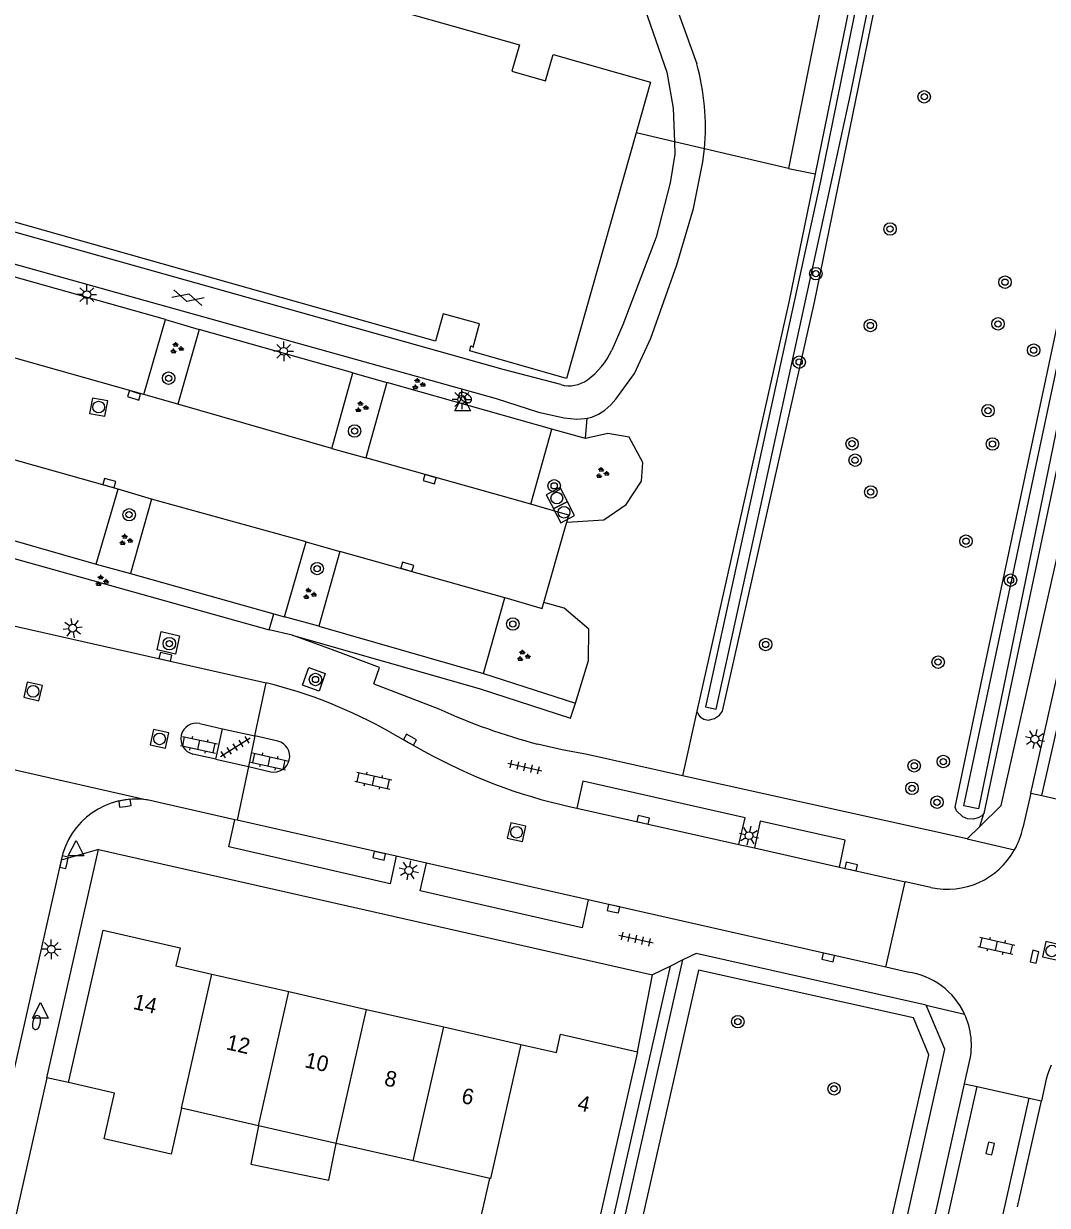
# Model space of a CAD drawing. Extents: x 128000 to 131008, y 398996 to 402500.
# Drawn here: x 128735.7 to 128801.3, y 399302.4 to 399378.2 of the extents above; entities that cross this region are included whole.
import ezdxf

# ---------------------------------------------------------------- set-up
doc = ezdxf.new("R2010")
doc.units = 0
for name, color, linetype in [('gg-afsc-hekwerk', 7, 'Continuous'), ('gg-afsc-muur', 7, 'Continuous'), ('gg-anno-huisnummerreeks BGT', 7, 'Continuous'), ('gg-bbg-hoofdgebouw', 7, 'Continuous'), ('gg-bbg-luifel en loopbrug', 7, 'Continuous'), ('gg-bbg-tussenscheiding', 7, 'Continuous'), ('gg-knt-verharding', 7, 'Continuous'), ('gg-knt-verharding nz', 7, 'Continuous'), ('gg-kntw-bovenkant insteek waterloop', 7, 'Continuous'), ('gg-kntw-waterlijn', 7, 'Continuous'), ('gt-grn-groengrens', 7, 'Continuous'), ('gt-grn-vlakafsluiter', 7, 'Continuous'), ('gt-grn-weggrens', 7, 'Continuous'), ('gt-symb-boom', 7, 'Continuous'), ('gt-symb-brandkraan', 7, 'Continuous'), ('gt-symb-gesloten verharding', 7, 'Continuous'), ('gt-symb-groenvak', 7, 'Continuous'), ('gt-symb-klinker verharding', 7, 'Continuous'), ('gt-symb-kolk', 7, 'Continuous'), ('gt-symb-lichtmast', 7, 'Continuous'), ('gt-symb-rioolschacht', 7, 'Continuous'), ('gt-symb-tegel verharding', 7, 'Continuous'), ('gt-symb-waterafsluiter', 7, 'Continuous')]:
    doc.layers.add(name, color=color, linetype=linetype)

# ---------------------------------------------------------------- blocks, each defined once
blk = doc.blocks.new('gt0-GRVAK')
at = {"layer": 'gt-symb-groenvak'}
for p, q in [((-0.11, 0.189), (-0.228, 0.24)), ((-0.182, 0.153), (0.088, 0.153)), ((-0.091, 0.211), (-0.156, 0.322)), ((-0.047, 0.214), (-0.047, 0.393)), ((-0.004, 0.211), (0.061, 0.322)), ((0.015, 0.189), (0.133, 0.24)), ((0.262, -0.052), (0.197, 0.059)), ((0.305, -0.049), (0.305, 0.13)), ((0.349, -0.052), (0.414, 0.059)), ((-0.245, -0.228), (-0.363, -0.177)), ((-0.318, -0.264), (-0.047, -0.264)), ((-0.226, -0.206), (-0.291, -0.095)), ((-0.183, -0.203), (-0.183, -0.024)), ((-0.139, -0.206), (-0.074, -0.095)), ((-0.12, -0.228), (-0.002, -0.177)), ((0.243, -0.074), (0.125, -0.023)), ((0.17, -0.11), (0.441, -0.11)), ((0.368, -0.074), (0.486, -0.023))]:
    blk.add_line(p, q, dxfattribs=at)
blk = doc.blocks.new('gt0-LMAST')
at = {"layer": 'gt-symb-lichtmast'}
for p, q in [((-0.182, 0.173), (-0.447, 0.438)), ((-0.005, 0.246), (-0.005, 0.621)), ((0.172, 0.173), (0.437, 0.438)), ((-0.255, -0.004), (-0.63, -0.004)), ((-0.182, -0.181), (-0.447, -0.446)), ((-0.005, -0.254), (-0.005, -0.629)), ((0.437, -0.446), (0.172, -0.181)), ((0.245, -0.004), (0.62, -0.004))]:
    blk.add_line(p, q, dxfattribs=at)
blk.add_circle((-0.005, -0.004), 0.25, dxfattribs=at)
blk = doc.blocks.new('gt0-WAFSL')
at = {"layer": 'gt-symb-waterafsluiter'}
for p, q in [((-0.5, -0.333), (0, 0.667)), ((0, 0.667), (0.5, -0.333)), ((0.5, -0.333), (-0.5, -0.333))]:
    blk.add_line(p, q, dxfattribs=at)
blk = doc.blocks.new('gt0-BR')
at = {"layer": 'gt-symb-brandkraan'}
for centre, radius, start, end in [((-0.244, 0), 0.206, 107.56694, 252.43307), ((0.599, -2.664), 3, 106.89205, 107.56694), ((0, -0.691), 0.938, 73.10799, 106.89205), ((-0.599, -2.664), 3, 72.43309, 73.10799), ((0.244, 0), 0.206, 287.56695, 72.43309), ((0.599, 2.664), 3, 252.43307, 253.10797), ((0, 0.691), 0.938, 253.10797, 286.89206), ((-0.599, 2.664), 3, 286.89206, 287.56695)]:
    blk.add_arc(centre, radius, start, end, dxfattribs=at)
blk = doc.blocks.new('gt0-BOOM')
at = {"layer": 'gt-symb-boom'}
for radius in [0.4, 0.2]:
    blk.add_circle((0, 0), radius, dxfattribs=at)
blk = doc.blocks.new('gt0-KOLK')
at = {"layer": 'gt-symb-kolk'}
blk.add_lwpolyline([(0, 0), (0.375, 0), (0.375, 0.4), (-0.375, 0.4), (-0.375, 0), (0, 0)], dxfattribs=at)
blk = doc.blocks.new('gt0-RS')
at = {"layer": 'gt-symb-rioolschacht'}
blk.add_lwpolyline([(-0.5, -0.5), (0.5, -0.5), (0.5, 0.5), (-0.5, 0.5)], close=True, dxfattribs=at)
blk.add_circle((0, 0), 0.375, dxfattribs=at)
blk = doc.blocks.new('gt0-GESVH1')
at = {"layer": 'gt-symb-gesloten verharding'}
for p, q in [((-0.992, -0.261), (0.008, 0.239)), ((0.008, -0.261), (-0.992, 0.239)), ((0.008, 0.239), (1.008, -0.261)), ((1.008, 0.239), (0.008, -0.261))]:
    blk.add_line(p, q, dxfattribs=at)
blk = doc.blocks.new('gt0-KL1')
at = {"layer": 'gt-symb-klinker verharding'}
for p, q in [((-1.15, 0.3), (1.15, 0.3)), ((-1, -0.3), (-1, 0.3)), ((-0.5, 0.3), (-0.5, 0.45)), ((0, -0.3), (0, 0.3)), ((0.5, 0.3), (0.5, 0.45)), ((1, -0.3), (1, 0.3)), ((-1.15, -0.3), (1.15, -0.3)), ((-0.5, -0.45), (-0.5, -0.3)), ((0.5, -0.45), (0.5, -0.3))]:
    blk.add_line(p, q, dxfattribs=at)
blk = doc.blocks.new('gt0-TEG1')
at = {"layer": 'gt-symb-tegel verharding'}
for p, q in [((-1.125, 0), (1.125, 0)), ((-0.9, -0.25), (-0.9, 0.25)), ((-0.45, -0.25), (-0.45, 0.25)), ((0, -0.25), (0, 0.25)), ((0.45, -0.25), (0.45, 0.25)), ((0.9, -0.25), (0.9, 0.25))]:
    blk.add_line(p, q, dxfattribs=at)

msp = doc.modelspace()

# ---------------------------------------------------------------- linework, layer by layer
at = {"layer": 'gg-afsc-hekwerk'}
for p, q in [((128777.41, 399370.63), (128774.946, 399371.207)), ((128779.335, 399370.179), (128777.41, 399370.63)), ((128784.728, 399368.915), (128779.335, 399370.179))]:
    msp.add_line(p, q, dxfattribs=at)
msp.add_lwpolyline([(128798.155, 399470.913), (128804.835, 399469.366), (128784.728, 399368.915)], dxfattribs=at)
at = {"layer": 'gg-afsc-muur'}
for p, q in [((128737.178, 399310.624), (128733.916, 399296.168)), ((128738.57, 399310.31), (128737.178, 399310.624))]:
    msp.add_line(p, q, dxfattribs=at)
at = {"layer": 'gg-bbg-hoofdgebouw'}
for p, q in [((128747.74, 399317.269), (128752.677, 399316.146)), ((128752.677, 399316.146), (128757.677, 399315.009)), ((128757.677, 399315.009), (128762.622, 399313.884)), ((128762.622, 399313.884), (128767.566, 399312.759)), ((128775.03, 399312.29), (128772.81, 399302.53)), ((128750.75, 399307.542), (128745.805, 399308.666)), ((128755.724, 399306.412), (128750.75, 399307.542)), ((128760.649, 399305.293), (128755.724, 399306.412)), ((128765.584, 399304.172), (128760.649, 399305.293)), ((128772.81, 399302.53), (128772.189, 399299.8))]:
    msp.add_line(p, q, dxfattribs=at)
for points in [[(128732.294, 399403.455), (128742.77, 399384.687), (128741.553, 399383.12), (128741.391, 399382.991), (128741.986, 399381.919), (128743.174, 399381.603), (128743.287, 399381.832), (128744.435, 399383.356), (128767.47, 399376.848), (128766.987, 399375.153), (128769.144, 399374.541), (128769.627, 399376.234), (128775.866, 399374.455), (128774.946, 399371.207)], [(128774.946, 399371.207), (128770.487, 399355.461), (128764.282, 399357.217), (128764.36, 399357.54), (128764.501, 399357.466), (128764.92, 399358.948), (128762.582, 399359.61), (128762.084, 399357.849), (128729.282, 399367.131), (128729.388, 399367.446)], [(128738.57, 399310.31), (128740.79, 399320.08), (128745.72, 399318.96), (128745.45, 399317.79), (128747.74, 399317.269)], [(128767.566, 399312.759), (128769.85, 399312.24), (128770.11, 399313.41), (128775.03, 399312.29)], [(128745.805, 399308.666), (128745.139, 399305.731), (128740.838, 399306.708), (128741.505, 399309.643), (128738.57, 399310.31)], [(128772.189, 399299.8), (128764.963, 399301.442), (128765.584, 399304.172)]]:
    msp.add_lwpolyline(points, dxfattribs=at)
at = {"layer": 'gg-bbg-luifel en loopbrug'}
msp.add_lwpolyline([(128750.75, 399307.542), (128750.246, 399305.093), (128755.241, 399304.066), (128755.724, 399306.412)], dxfattribs=at)
at = {"layer": 'gg-bbg-tussenscheiding'}
for p, q in [((128745.805, 399308.666), (128747.74, 399317.269)), ((128750.75, 399307.542), (128752.677, 399316.146)), ((128755.724, 399306.412), (128757.677, 399315.009)), ((128760.649, 399305.293), (128762.622, 399313.884))]:
    msp.add_line(p, q, dxfattribs=at)
msp.add_lwpolyline([(128767.566, 399312.759), (128765.614, 399304.165), (128765.584, 399304.172)], dxfattribs=at)
at = {"layer": 'gg-knt-verharding'}
for p, q in [((128798.36, 399328.07), (128831.758, 399476.894)), ((128775.834, 399383.983), (128778.844, 399375.622)), ((128800.251, 399328.874), (128811.278, 399377.945)), ((128744.775, 399359.226), (128734.907, 399362.021)), ((128743.394, 399354.42), (128744.775, 399359.226)), ((128746.942, 399358.591), (128745.566, 399353.799)), ((128756.783, 399355.809), (128746.942, 399358.591)), ((128755.443, 399350.969), (128756.783, 399355.809)), ((128758.968, 399355.194), (128757.631, 399350.37)), ((128769.55, 399352.215), (128758.968, 399355.194)), ((128745.566, 399353.799), (128743.394, 399354.42)), ((128768.206, 399347.405), (128769.55, 399352.215)), ((128755.443, 399350.969), (128757.631, 399350.37)), ((128740.341, 399343.541), (128741.735, 399348.368)), ((128743.891, 399347.709), (128741.735, 399348.368)), ((128743.891, 399347.709), (128742.527, 399342.947)), ((128769.951, 399346.893), (128768.206, 399347.405)), ((128730.776, 399346.285), (128740.341, 399343.541)), ((128769.045, 399341.1), (128770.423, 399345.97)), ((128770.423, 399345.97), (128770.502, 399346.248)), ((128730.557, 399345.181), (128751.427, 399339.34)), ((128752.399, 399340.175), (128753.791, 399344.988)), ((128753.791, 399344.988), (128755.947, 399344.362)), ((128755.947, 399344.362), (128754.6, 399339.565)), ((128742.527, 399342.947), (128751.716, 399340.367)), ((128765.173, 399336.55), (128766.534, 399341.381)), ((128730.592, 399340.59), (128749.169, 399336.403)), ((128751.716, 399340.367), (128752.399, 399340.175)), ((128752.906, 399338.988), (128751.427, 399339.34)), ((128754.6, 399339.565), (128765.173, 399336.55)), ((128749.169, 399336.403), (128751.225, 399335.946)), ((128758.137, 399335.883), (128762.311, 399334.279)), ((128746.98, 399333.34), (128748.44, 399332.99)), ((128748, 399331.04), (128748.44, 399332.99)), ((128748.44, 399332.99), (128750.5, 399332.55)), ((128750.5, 399332.55), (128750.1, 399330.57)), ((128751.98, 399332.209), (128750.5, 399332.55)), ((128759.188, 399332.771), (128761.35, 399331.57)), ((128748, 399331.04), (128746.538, 399331.379)), ((128748, 399331.04), (128750.1, 399330.57)), ((128750.1, 399330.57), (128751.53, 399330.24)), ((128796.18, 399325.93), (128777.932, 399329.983)), ((128747.266, 399327.603), (128743.61, 399328.43)), ((128800.251, 399328.874), (128799.749, 399326.639)), ((128800.251, 399328.874), (128800.962, 399328.714)), ((128800.962, 399328.714), (128804.377, 399327.947)), ((128770.668, 399328.011), (128771.159, 399327.901)), ((128796.998, 399326.733), (128798.36, 399328.07)), ((128749.224, 399327.16), (128747.266, 399327.603)), ((128796.998, 399326.733), (128796.18, 399325.93)), ((128781.544, 399325.576), (128782.533, 399325.354)), ((128737.178, 399310.624), (128740.48, 399325.26)), ((128740.48, 399325.26), (128776.01, 399317.23)), ((128761.522, 399324.377), (128759.561, 399324.821)), ((128738.089, 399324.562), (128728.993, 399284.296)), ((128787.999, 399324.13), (128792.195, 399323.191)), ((128790.957, 399317.717), (128792.195, 399323.191)), ((128793.85, 399322.82), (128792.195, 399323.191)), ((128790.957, 399317.717), (128771.88, 399322.033)), ((128777.956, 399318.179), (128777.152, 399317.787)), ((128777.152, 399317.787), (128776.01, 399317.23)), ((128792.361, 399317.399), (128790.957, 399317.717)), ((128794.75, 399312.45), (128793.54, 399315.27)), ((128771.01, 399207.09), (128794.75, 399312.45)), ((128796.011, 399310.241), (128796.33, 399311.66)), ((128784.013, 399256.864), (128796.011, 399310.241)), ((128796.011, 399310.241), (128796.81, 399310.061)), ((128801.25, 399310.541), (128800.933, 399309.135)), ((128796.81, 399310.061), (128800.152, 399309.31)), ((128799.404, 399302.355), (128800.933, 399309.135)), ((128800.152, 399309.31), (128800.933, 399309.135))]:
    msp.add_line(p, q, dxfattribs=at)
for points in [[(128773.479, 399383.314), (128774.09, 399383.229), (128776.911, 399375.085), (128777.321, 399372.79), (128777.41, 399370.63)], [(128771.806, 399352.915), (128772.107, 399352.978), (128772.544, 399353.169), (128772.943, 399353.429), (128773.323, 399353.757), (128773.652, 399354.136), (128774.855, 399355.784), (128775.904, 399358.049), (128777.561, 399362.744), (128778.635, 399366.361), (128779.234, 399369.338), (128779.335, 399370.179)], [(128777.41, 399370.63), (128777.443, 399369.827), (128777.126, 399367.991), (128776.228, 399364.525), (128774.101, 399358.889), (128773.398, 399357.262)], [(128770.124, 399355.059), (128766.432, 399356.026), (128729.62, 399366.367), (128729.173, 399366.917), (128725.809, 399367.845), (128724.573, 399368.014)], [(128722.826, 399366.423), (128723.201, 399366.168), (128723.712, 399365.959), (128765.978, 399354.171), (128768.692, 399353.291), (128770.342, 399352.935), (128771.149, 399352.849), (128771.633, 399352.879), (128771.806, 399352.915)], [(128770.502, 399346.248), (128770.63, 399346.701), (128769.951, 399346.893)], [(128766.534, 399341.381), (128766.542, 399341.409), (128768.932, 399340.699), (128769.045, 399341.1)], [(128744.242, 399338.052), (128744.504, 399339.223), (128745.682, 399338.96), (128745.42, 399337.789), (128744.242, 399338.052)], [(128758.137, 399335.883), (128758.507, 399336.918), (128755.484, 399338.049), (128752.906, 399338.988)], [(128753.562, 399335.789), (128753.96, 399336.919), (128755.026, 399336.545), (128754.627, 399335.414), (128753.562, 399335.789)], [(128777.932, 399329.983), (128771.82, 399331.34), (128770.218, 399331.645), (128768.635, 399332.019)], [(128781.544, 399325.576), (128781.937, 399327.286), (128771.543, 399329.63), (128771.159, 399327.901)], [(128759.561, 399324.821), (128759.174, 399323.065), (128748.83, 399325.417), (128749.224, 399327.16)], [(128787.999, 399324.13), (128788.357, 399325.846), (128782.899, 399327.075), (128782.533, 399325.354)], [(128771.88, 399322.033), (128771.498, 399320.239), (128761.116, 399322.603), (128761.522, 399324.377)], [(128793.54, 399315.27), (128778.8, 399318.59), (128777.956, 399318.179)], [(128771.308, 399295.926), (128772.166, 399295.732), (128777.152, 399317.787)]]:
    msp.add_lwpolyline(points, dxfattribs=at)
for centre, radius, start, end in [((128764.241, 399371.561), 15.158, 354.76873, 15.5404), ((128768.696, 399359.536), 5.223, 306.90264, 334.19466), ((128770.656, 399357.044), 2.055, 255.00819, 304.9159), ((128743.734, 399305.586), 31.27, 60.38333, 76.14044), ((128777.994, 399368.185), 37.357, 245.17767, 255.49172), ((128746.77, 399332.357), 1.005, 77.91662, 256.67951), ((128751.731, 399331.23), 1.01, 258.51235, 75.7408), ((128778.15, 399361.578), 34.391, 240.7575, 257.4339), ((128742.87, 399323.612), 4.875, 81.27226, 168.75773), ((128794.901, 399327.664), 4.955, 330.64674, 348.06238), ((128794.9, 399327.662), 4.955, 257.76274, 330.66613), ((128791.717, 399312.712), 4.731, 24.9245, 82.17504), ((128791.719, 399312.711), 4.73, 347.15958, 24.94655), ((128806.014, 399309.402), 4.898, 155.46505, 166.55478)]:
    msp.add_arc(centre, radius, start, end, dxfattribs=at)
at = {"layer": 'gg-knt-verharding nz'}
for p, q in [((128800.962, 399328.714), (128812.062, 399377.769)), ((128743.394, 399354.42), (128733.498, 399357.209)), ((128755.443, 399350.969), (128745.566, 399353.799)), ((128741.735, 399348.368), (128731.83, 399351.157)), ((128768.206, 399347.405), (128757.631, 399350.37)), ((128753.791, 399344.988), (128743.891, 399347.709)), ((128766.534, 399341.381), (128755.947, 399344.362)), ((128771.159, 399327.901), (128781.544, 399325.576)), ((128749.365, 399327.128), (128749.224, 399327.16)), ((128759.561, 399324.821), (128749.365, 399327.128)), ((128740.48, 399325.26), (128738.089, 399324.562)), ((128782.533, 399325.354), (128787.999, 399324.13)), ((128771.88, 399322.033), (128761.522, 399324.377)), ((128784.794, 399256.689), (128796.81, 399310.061)), ((128788.121, 399255.946), (128800.152, 399309.31))]:
    msp.add_line(p, q, dxfattribs=at)
at = {"layer": 'gg-kntw-bovenkant insteek waterloop'}
msp.add_line((128811.055, 399393.034), (128797.245, 399327.565), dxfattribs=at)
for points in [[(128797.245, 399327.565), (128797.126, 399327.417), (128796.884, 399327.283), (128796.563, 399327.205), (128796.196, 399327.23), (128795.908, 399327.344), (128795.491, 399327.741), (128795.402, 399327.972), (128797.236, 399336.732), (128806.448, 399379.997), (128815.247, 399422.136), (128824.046, 399463.968)], [(128778.854, 399334.135), (128778.949, 399333.885), (128779.05, 399333.767), (128779.303, 399333.615), (128779.573, 399333.547), (128779.978, 399333.665), (128780.298, 399333.868), (128780.5, 399334.135), (128786.393, 399360.356), (128793.797, 399396.612), (128803.067, 399442.589)], [(128801.421, 399442.589), (128792.151, 399396.612), (128786.424, 399368.569)], [(128786.424, 399368.569), (128784.747, 399360.356), (128778.854, 399334.135)]]:
    msp.add_lwpolyline(points, dxfattribs=at)
at = {"layer": 'gg-kntw-waterlijn'}
for points in [[(128810.198, 399485.327), (128797.868, 399422.684), (128786.765, 399368.103), (128779.399, 399334.405), (128780.086, 399334.255), (128782.66, 399346.031), (128788.699, 399373.657), (128796.84, 399413.725), (128806.078, 399458.544), (128811.577, 399485.143), (128811.577, 399486.615), (128811.071, 399486.753), (128810.198, 399485.327)], [(128825.883, 399467.572), (128828.436, 399476.909), (128828.988, 399477.875), (128830.069, 399477.323), (128825.714, 399459.817), (128815.978, 399417.191), (128803.768, 399361.244), (128796.906, 399327.862), (128795.952, 399328.058), (128806.15, 399376.081), (128816.177, 399423.298), (128825.883, 399467.572)]]:
    msp.add_lwpolyline(points, dxfattribs=at)
at = {"layer": 'gt-grn-groengrens'}
for p, q in [((128784.728, 399368.915), (128786.424, 399368.569)), ((128744.775, 399359.226), (128746.942, 399358.591)), ((128756.783, 399355.809), (128758.968, 399355.194)), ((128771.697, 399351.608), (128771.806, 399352.915)), ((128771.697, 399351.608), (128769.55, 399352.215)), ((128740.341, 399343.541), (128742.527, 399342.947)), ((128751.427, 399339.34), (128751.716, 399340.367)), ((128754.6, 399339.565), (128752.399, 399340.175)), ((128765.173, 399336.55), (128771.062, 399334.642)), ((128778.854, 399334.135), (128777.932, 399329.983)), ((128796.998, 399326.733), (128797.245, 399327.565)), ((128757.572, 399227.825), (128777.956, 399318.179))]:
    msp.add_line(p, q, dxfattribs=at)
for points in [[(128770.502, 399346.248), (128772.88, 399346.396), (128774.304, 399347.382), (128775.306, 399348.878), (128775.39, 399350.066), (128774.498, 399351.694), (128773.135, 399351.928), (128771.697, 399351.608)], [(128771.062, 399334.642), (128771.906, 399337.38), (128771.911, 399339.391), (128770.332, 399340.736), (128769.045, 399341.1)], [(128752.906, 399338.988), (128764.885, 399335.572), (128770.748, 399333.673), (128771.062, 399334.642)], [(128755.023, 399211.895), (128770.192, 399208.416), (128793.712, 399312.097), (128792.738, 399314.463), (128778.96, 399317.525), (128755.023, 399211.895)]]:
    msp.add_lwpolyline(points, dxfattribs=at)
at = {"layer": 'gt-grn-vlakafsluiter'}
msp.add_line((128775.03, 399312.29), (128776.01, 399317.23), dxfattribs=at)
at = {"layer": 'gt-grn-weggrens'}
for p, q in [((128750.5, 399332.55), (128751.225, 399335.946)), ((128729.34, 399331.69), (128743.61, 399328.43)), ((128750.1, 399330.57), (128749.365, 399327.128)), ((128796.18, 399325.93), (128799.22, 399325.235)), ((128793.54, 399315.27), (128796.007, 399314.706))]:
    msp.add_line(p, q, dxfattribs=at)

# ---------------------------------------------------------------- block references
at = {"layer": 'gt-symb-boom'}
for p in [(128793.423, 399373.516), (128791.234, 399365.034), (128786.471, 399362.172), (128798.603, 399361.629), (128789.972, 399358.849), (128798.154, 399358.955), (128800.443, 399357.269), (128785.407, 399356.504), (128744.978, 399355.471), (128797.517, 399353.395), (128756.902, 399352.086), (128788.798, 399351.269), (128797.801, 399351.256), (128788.992, 399350.215), (128769.696, 399348.57), (128789.996, 399348.178), (128742.447, 399346.718), (128796.096, 399345.022), (128754.506, 399343.267), (128798.957, 399342.526), (128767.048, 399339.717), (128745.028, 399338.456), (128783.255, 399338.399), (128794.312, 399337.271), (128754.399, 399336.154), (128792.781, 399330.618), (128794.647, 399330.895), (128792.639, 399329.173), (128794.244, 399328.288), (128781.471, 399314.215), (128787.644, 399309.915)]:
    msp.add_blockref('gt0-BOOM', p, dxfattribs=at)
at = {"layer": 'gt-symb-brandkraan'}
for p, rotation in [((128763.993, 399354.241), 147.78810262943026), ((128736.511, 399314.163), 77.28466301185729)]:
    msp.add_blockref('gt0-BR', p, dxfattribs=dict(at, rotation=rotation))
at = {"layer": 'gt-symb-gesloten verharding', "rotation": 164.81021282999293}
msp.add_blockref('gt0-GESVH1', (128746.225, 399360.628), dxfattribs=at)
at = {"layer": 'gt-symb-groenvak'}
for p in [(128745.483, 399357.392), (128760.982, 399355.086), (128757.332, 399353.613), (128772.767, 399349.386), (128742.216, 399345.095), (128740.679, 399342.469), (128754.001, 399341.636), (128767.707, 399337.665)]:
    msp.add_blockref('gt0-GRVAK', p, dxfattribs=at)
at = {"layer": 'gt-symb-klinker verharding'}
for p, rotation in [((128746.923, 399331.969), -11.950647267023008), ((128751.417, 399330.901), -12.535023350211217), ((128758.108, 399329.673), -12.702731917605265), ((128798.054, 399319.083), -12.590950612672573)]:
    msp.add_blockref('gt0-KL1', p, dxfattribs=dict(at, rotation=rotation))
at = {"layer": 'gt-symb-kolk'}
for p, rotation in [((128742.83, 399354.563), 161.7643085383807), ((128741.13, 399348.555), -15.55172489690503), ((128761.774, 399349.197), 164.28274755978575), ((128760.222, 399343.183), -15.969016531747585), ((128744.728, 399337.409), -12.702731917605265), ((128760.357, 399332.127), -29.07686353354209), ((128742.208, 399328.023), 8.39757257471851), ((128775.357, 399326.962), -12.590950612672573), ((128738.468, 399324.4), 77.28466301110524), ((128758.439, 399324.665), -12.77124256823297), ((128788.693, 399323.965), -12.590950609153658), ((128773.454, 399321.268), -12.590950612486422), ((128787.224, 399318.144), -12.59095060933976), ((128800.684, 399318.339), 77.17287657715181), ((128797.84, 399306.037), 77.17287657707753)]:
    msp.add_blockref('gt0-KOLK', p, dxfattribs=dict(at, rotation=rotation))
at = {"layer": 'gt-symb-lichtmast'}
for p in [(128739.742, 399360.836), (128752.363, 399357.202), (128763.783, 399354.109), (128737.462, 399318.865)]:
    msp.add_blockref('gt0-LMAST', p, dxfattribs=at)
for p, rotation in [((128738.833, 399339.45), 8.39757257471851), ((128800.515, 399332.337), 77.17287657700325), ((128782.194, 399326.144), -12.59095060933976), ((128760.386, 399323.916), -12.771242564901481)]:
    msp.add_blockref('gt0-LMAST', p, dxfattribs=dict(at, rotation=rotation))
at = {"layer": 'gt-symb-rioolschacht'}
for p, rotation in [((128740.494, 399353.618), 169.85920685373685), ((128769.869, 399347.785), -152.02527007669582), ((128770.331, 399346.877), -152.69221992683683), ((128736.292, 399335.396), 167.22875743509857), ((128744.398, 399332.35), -12.702731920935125), ((128767.289, 399326.364), -12.702731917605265), ((128801.603, 399318.753), -12.771242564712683)]:
    msp.add_blockref('gt0-RS', p, dxfattribs=dict(at, rotation=rotation))
at = {"layer": 'gt-symb-tegel verharding'}
for p, rotation in [((128749.253, 399331.815), 32.00538321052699), ((128767.815, 399330.54), -12.702731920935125), ((128774.939, 399319.51), -12.702731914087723)]:
    msp.add_blockref('gt0-TEG1', p, dxfattribs=dict(at, rotation=rotation))
at = {"layer": 'gt-symb-waterafsluiter'}
for p in [(128763.832, 399353.706), (128739.049, 399325.175), (128736.758, 399314.78)]:
    msp.add_blockref('gt0-WAFSL', p, dxfattribs=at)

# ---------------------------------------------------------------- texts
at = {"layer": 'gg-anno-huisnummerreeks BGT'}
for s, p in [('14', (128742.652, 399315.042)), ('12', (128748.616, 399312.454)), ('10', (128753.651, 399311.309)), ('8', (128758.751, 399310.149)), ('6', (128763.695, 399309.024)), ('4', (128771.135, 399308.561))]:
    msp.add_text(s, height=1, rotation=347.2, dxfattribs=at).set_placement(p)

doc.saveas('drawing.dxf')
